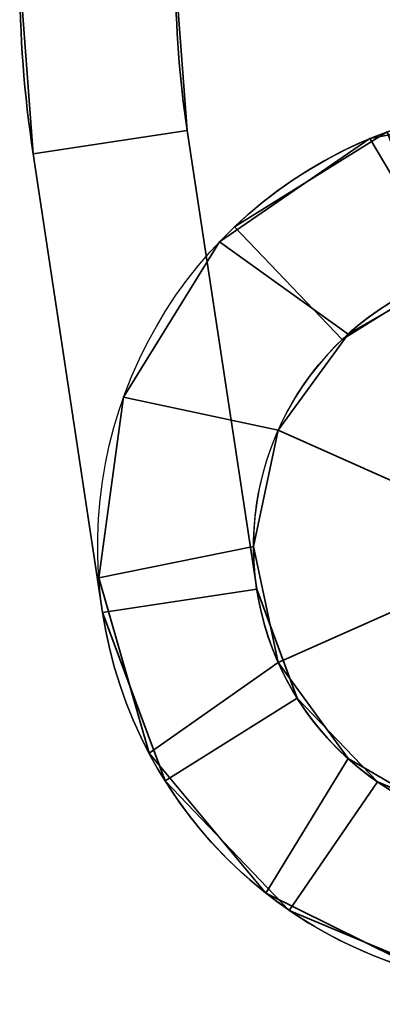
# Model space of a CAD drawing. Header units: millimetres. Extents: x -625 to 3625, y -115 to 71.
# Tile 814 of 1056: x 3405.5 to 3412.48, y -69.32 to -50.36. Entities that reach past the tile are written whole.
import ezdxf

# ---------------------------------------------------------------- set-up
doc = ezdxf.new("R2010")
doc.units = ezdxf.units.MM
doc.layers.add('151', color=7, linetype='Continuous', true_color=0xffffff)

# ---------------------------------------------------------------- blocks, each defined once
blk = doc.blocks.new('UG_SURFACE_152')
at = {"layer": '151', "color": 252, "linetype": 'Continuous', "lineweight": 35}
for points in [[(3405.5, -49.5, 302), (3405.5, -49.5, 265), (3405.759, -52.943, 265), (3405.759, -52.943, 302)], [(3408.5, -49.5, 265), (3408.725, -52.494, 265), (3405.759, -52.943, 265), (3405.5, -49.5, 265)], [(3408.725, -52.494, 302), (3408.5, -49.5, 302), (3405.5, -49.5, 302), (3405.759, -52.943, 302)], [(3405.5, -49.5, 425), (3405.5, -49.5, 388), (3405.759, -52.943, 388), (3405.759, -52.943, 425)], [(3405.5, -49.5, 425), (3405.759, -52.943, 425), (3408.725, -52.494, 425), (3408.5, -49.5, 425)], [(3405.759, -52.943, 388), (3405.5, -49.5, 388), (3408.5, -49.5, 388), (3408.725, -52.494, 388)], [(3408.725, -52.494, 302), (3408.725, -52.494, 265), (3408.5, -49.5, 265), (3408.5, -49.5, 302)], [(3408.725, -52.494, 425), (3408.725, -52.494, 388), (3408.5, -49.5, 388), (3408.5, -49.5, 425)], [(3408.725, -52.494, 265), (3410.062, -61.323, 265), (3407.096, -61.772, 265), (3405.759, -52.943, 265)], [(3405.759, -52.943, 302), (3407.096, -61.772, 302), (3410.062, -61.323, 302), (3408.725, -52.494, 302)], [(3405.759, -52.943, 425), (3407.096, -61.772, 425), (3410.062, -61.323, 425), (3408.725, -52.494, 425)], [(3408.725, -52.494, 388), (3410.062, -61.323, 388), (3407.096, -61.772, 388), (3405.759, -52.943, 388)], [(3410.062, -61.323, 302), (3410.062, -61.323, 265), (3408.725, -52.494, 265), (3408.725, -52.494, 302)], [(3410.062, -61.323, 388), (3408.725, -52.494, 388), (3408.725, -52.494, 425), (3410.062, -61.323, 425)], [(3412.572, -52.52, 302), (3412.572, -52.52, 265), (3409.637, -54.345, 265), (3409.637, -54.345, 302)], [(3413.606, -55.337, 265), (3411.706, -56.518, 265), (3409.637, -54.345, 265), (3412.572, -52.52, 265)], [(3412.572, -52.52, 302), (3409.637, -54.345, 302), (3411.706, -56.518, 302), (3413.606, -55.337, 302)], [(3412.572, -52.52, 425), (3412.572, -52.52, 388), (3409.637, -54.345, 388), (3409.637, -54.345, 425)], [(3412.572, -52.52, 425), (3409.637, -54.345, 425), (3411.706, -56.518, 425), (3413.606, -55.337, 425)], [(3413.606, -55.337, 388), (3411.706, -56.518, 388), (3409.637, -54.345, 388), (3412.572, -52.52, 388)], [(3407.096, -61.772, 302), (3405.759, -52.943, 302), (3405.759, -52.943, 265), (3407.096, -61.772, 265)], [(3407.096, -61.772, 388), (3407.096, -61.772, 425), (3405.759, -52.943, 425), (3405.759, -52.943, 388)], [(3411.706, -56.518, 302), (3409.637, -54.345, 302), (3409.637, -54.345, 265), (3411.706, -56.518, 265)], [(3411.706, -56.518, 388), (3411.706, -56.518, 425), (3409.637, -54.345, 425), (3409.637, -54.345, 388)], [(3411.706, -56.518, 302), (3411.706, -56.518, 265), (3413.606, -55.337, 265), (3413.606, -55.337, 302)], [(3411.706, -56.518, 425), (3411.706, -56.518, 388), (3413.606, -55.337, 388), (3413.606, -55.337, 425)], [(3410.062, -61.323, 265), (3410.839, -63.42, 265), (3408.297, -65.013, 265), (3407.096, -61.772, 265)], [(3407.096, -61.772, 302), (3408.297, -65.013, 302), (3410.839, -63.42, 302), (3410.062, -61.323, 302)], [(3407.096, -61.772, 425), (3408.297, -65.013, 425), (3410.839, -63.42, 425), (3410.062, -61.323, 425)], [(3410.062, -61.323, 388), (3410.839, -63.42, 388), (3408.297, -65.013, 388), (3407.096, -61.772, 388)], [(3410.839, -63.42, 302), (3410.839, -63.42, 265), (3410.062, -61.323, 265), (3410.062, -61.323, 302)], [(3410.839, -63.42, 425), (3410.839, -63.42, 388), (3410.062, -61.323, 388), (3410.062, -61.323, 425)], [(3407.096, -61.772, 302), (3407.096, -61.772, 265), (3408.297, -65.013, 265), (3408.297, -65.013, 302)], [(3407.096, -61.772, 425), (3407.096, -61.772, 388), (3408.297, -65.013, 388), (3408.297, -65.013, 425)], [(3410.689, -67.508, 265), (3408.297, -65.013, 265), (3410.839, -63.42, 265), (3412.387, -65.034, 265)], [(3408.297, -65.013, 302), (3410.689, -67.508, 302), (3412.387, -65.034, 302), (3410.839, -63.42, 302)], [(3408.297, -65.013, 425), (3410.689, -67.508, 425), (3412.387, -65.034, 425), (3410.839, -63.42, 425)], [(3410.689, -67.508, 388), (3408.297, -65.013, 388), (3410.839, -63.42, 388), (3412.387, -65.034, 388)], [(3412.387, -65.034, 302), (3412.387, -65.034, 265), (3410.839, -63.42, 265), (3410.839, -63.42, 302)], [(3412.387, -65.034, 425), (3412.387, -65.034, 388), (3410.839, -63.42, 388), (3410.839, -63.42, 425)], [(3408.297, -65.013, 302), (3408.297, -65.013, 265), (3410.689, -67.508, 265), (3410.689, -67.508, 302)], [(3408.297, -65.013, 425), (3408.297, -65.013, 388), (3410.689, -67.508, 388), (3410.689, -67.508, 425)], [(3412.387, -65.034, 265), (3414.45, -65.899, 265), (3413.877, -68.844, 265), (3410.689, -67.508, 265)], [(3410.689, -67.508, 302), (3413.877, -68.844, 302), (3414.45, -65.899, 302), (3412.387, -65.034, 302)], [(3410.689, -67.508, 425), (3413.877, -68.844, 425), (3414.45, -65.899, 425), (3412.387, -65.034, 425)], [(3412.387, -65.034, 388), (3414.45, -65.899, 388), (3413.877, -68.844, 388), (3410.689, -67.508, 388)], [(3414.45, -65.899, 302), (3414.45, -65.899, 265), (3412.387, -65.034, 265), (3412.387, -65.034, 302)], [(3414.45, -65.899, 425), (3414.45, -65.899, 388), (3412.387, -65.034, 388), (3412.387, -65.034, 425)], [(3410.689, -67.508, 302), (3410.689, -67.508, 265), (3413.877, -68.844, 265), (3413.877, -68.844, 302)], [(3410.689, -67.508, 425), (3410.689, -67.508, 388), (3413.877, -68.844, 388), (3413.877, -68.844, 425)]]:
    blk.add_3dface(points, dxfattribs=at)
blk = doc.blocks.new('UG_SURFACE_153')
at = {"layer": '151', "color": 252, "linetype": 'Continuous', "lineweight": 35}
for points in [[(3412.242, -52.649, 1738), (3412.242, -52.649, 1822), (3415.694, -52.002, 1822), (3415.694, -52.002, 1738)], [(3415.694, -52.002, 1822), (3412.242, -52.649, 1822), (3413.8, -55.269, 1822), (3416.075, -55.03, 1822)], [(3416.075, -55.03, 1738), (3413.8, -55.269, 1738), (3412.242, -52.649, 1738), (3415.694, -52.002, 1738)], [(3409.346, -54.637, 1738), (3409.346, -54.637, 1822), (3412.242, -52.649, 1822), (3412.242, -52.649, 1738)], [(3412.242, -52.649, 1822), (3409.346, -54.637, 1822), (3411.82, -56.413, 1822), (3413.8, -55.269, 1822)], [(3413.8, -55.269, 1738), (3411.82, -56.413, 1738), (3409.346, -54.637, 1738), (3412.242, -52.649, 1738)], [(3407.501, -57.625, 1738), (3407.501, -57.625, 1822), (3409.346, -54.637, 1822), (3409.346, -54.637, 1738)], [(3410.475, -58.263, 1822), (3411.82, -56.413, 1822), (3409.346, -54.637, 1822), (3407.501, -57.625, 1822)], [(3407.501, -57.625, 1738), (3409.346, -54.637, 1738), (3411.82, -56.413, 1738), (3410.475, -58.263, 1738)], [(3413.8, -55.269, 1860), (3411.82, -56.413, 1860), (3410.475, -58.263, 1860), (3415.5, -60.5, 1860)], [(3410.475, -58.263, 1700), (3411.82, -56.413, 1700), (3413.8, -55.269, 1700), (3415.5, -60.5, 1700)], [(3413.8, -55.269, 1738), (3413.8, -55.269, 1700), (3411.82, -56.413, 1700), (3411.82, -56.413, 1738)], [(3411.82, -56.413, 1822), (3411.82, -56.413, 1860), (3413.8, -55.269, 1860), (3413.8, -55.269, 1822)], [(3411.82, -56.413, 1738), (3411.82, -56.413, 1700), (3410.475, -58.263, 1700), (3410.475, -58.263, 1738)], [(3410.475, -58.263, 1822), (3410.475, -58.263, 1860), (3411.82, -56.413, 1860), (3411.82, -56.413, 1822)], [(3407.022, -61.104, 1738), (3407.022, -61.104, 1822), (3407.501, -57.625, 1822), (3407.501, -57.625, 1738)], [(3407.501, -57.625, 1822), (3407.022, -61.104, 1822), (3410, -60.5, 1822), (3410.475, -58.263, 1822)], [(3410.475, -58.263, 1738), (3410, -60.5, 1738), (3407.022, -61.104, 1738), (3407.501, -57.625, 1738)], [(3410.475, -58.263, 1860), (3410, -60.5, 1860), (3410.475, -62.737, 1860), (3415.5, -60.5, 1860)], [(3410.475, -58.263, 1738), (3410.475, -58.263, 1700), (3410, -60.5, 1700), (3410, -60.5, 1738)], [(3410, -60.5, 1822), (3410, -60.5, 1860), (3410.475, -58.263, 1860), (3410.475, -58.263, 1822)], [(3410.475, -62.737, 1700), (3410, -60.5, 1700), (3410.475, -58.263, 1700), (3415.5, -60.5, 1700)], [(3410.475, -62.737, 1822), (3410, -60.5, 1822), (3407.022, -61.104, 1822), (3407.99, -64.48, 1822)], [(3407.99, -64.48, 1738), (3407.022, -61.104, 1738), (3410, -60.5, 1738), (3410.475, -62.737, 1738)], [(3410, -60.5, 1738), (3410, -60.5, 1700), (3410.475, -62.737, 1700), (3410.475, -62.737, 1738)], [(3410.475, -62.737, 1822), (3410.475, -62.737, 1860), (3410, -60.5, 1860), (3410, -60.5, 1822)], [(3410.475, -62.737, 1860), (3411.82, -64.587, 1860), (3413.8, -65.731, 1860), (3415.5, -60.5, 1860)], [(3413.8, -65.731, 1700), (3411.82, -64.587, 1700), (3410.475, -62.737, 1700), (3415.5, -60.5, 1700)], [(3407.99, -64.48, 1738), (3407.99, -64.48, 1822), (3407.022, -61.104, 1822), (3407.022, -61.104, 1738)], [(3407.99, -64.48, 1822), (3410.24, -67.177, 1822), (3411.82, -64.587, 1822), (3410.475, -62.737, 1822)], [(3410.475, -62.737, 1738), (3411.82, -64.587, 1738), (3410.24, -67.177, 1738), (3407.99, -64.48, 1738)], [(3410.475, -62.737, 1738), (3410.475, -62.737, 1700), (3411.82, -64.587, 1700), (3411.82, -64.587, 1738)], [(3411.82, -64.587, 1822), (3411.82, -64.587, 1860), (3410.475, -62.737, 1860), (3410.475, -62.737, 1822)], [(3410.24, -67.177, 1738), (3410.24, -67.177, 1822), (3407.99, -64.48, 1822), (3407.99, -64.48, 1738)], [(3413.8, -65.731, 1822), (3411.82, -64.587, 1822), (3410.24, -67.177, 1822), (3413.388, -68.734, 1822)], [(3413.388, -68.734, 1738), (3410.24, -67.177, 1738), (3411.82, -64.587, 1738), (3413.8, -65.731, 1738)], [(3411.82, -64.587, 1738), (3411.82, -64.587, 1700), (3413.8, -65.731, 1700), (3413.8, -65.731, 1738)], [(3413.8, -65.731, 1822), (3413.8, -65.731, 1860), (3411.82, -64.587, 1860), (3411.82, -64.587, 1822)], [(3413.388, -68.734, 1738), (3413.388, -68.734, 1822), (3410.24, -67.177, 1822), (3410.24, -67.177, 1738)]]:
    blk.add_3dface(points, dxfattribs=at)
blk = doc.blocks.new('UG_SURFACE_154')
at = {"layer": '151', "color": 252, "linetype": 'Continuous', "lineweight": 35}
for points in [[(3412.242, -52.649, 303), (3412.242, -52.649, 387), (3415.694, -52.002, 387), (3415.694, -52.002, 303)], [(3415.694, -52.002, 387), (3412.242, -52.649, 387), (3413.8, -55.269, 387), (3416.075, -55.03, 387)], [(3416.075, -55.03, 303), (3413.8, -55.269, 303), (3412.242, -52.649, 303), (3415.694, -52.002, 303)], [(3409.346, -54.637, 303), (3409.346, -54.637, 387), (3412.242, -52.649, 387), (3412.242, -52.649, 303)], [(3412.242, -52.649, 387), (3409.346, -54.637, 387), (3411.82, -56.413, 387), (3413.8, -55.269, 387)], [(3413.8, -55.269, 303), (3411.82, -56.413, 303), (3409.346, -54.637, 303), (3412.242, -52.649, 303)], [(3407.501, -57.625, 303), (3407.501, -57.625, 387), (3409.346, -54.637, 387), (3409.346, -54.637, 303)], [(3410.475, -58.263, 387), (3411.82, -56.413, 387), (3409.346, -54.637, 387), (3407.501, -57.625, 387)], [(3407.501, -57.625, 303), (3409.346, -54.637, 303), (3411.82, -56.413, 303), (3410.475, -58.263, 303)], [(3413.8, -55.269, 425), (3411.82, -56.413, 425), (3410.475, -58.263, 425), (3415.5, -60.5, 425)], [(3410.475, -58.263, 265), (3411.82, -56.413, 265), (3413.8, -55.269, 265), (3415.5, -60.5, 265)], [(3413.8, -55.269, 303), (3413.8, -55.269, 265), (3411.82, -56.413, 265), (3411.82, -56.413, 303)], [(3411.82, -56.413, 387), (3411.82, -56.413, 425), (3413.8, -55.269, 425), (3413.8, -55.269, 387)], [(3411.82, -56.413, 303), (3411.82, -56.413, 265), (3410.475, -58.263, 265), (3410.475, -58.263, 303)], [(3410.475, -58.263, 387), (3410.475, -58.263, 425), (3411.82, -56.413, 425), (3411.82, -56.413, 387)], [(3407.022, -61.104, 303), (3407.022, -61.104, 387), (3407.501, -57.625, 387), (3407.501, -57.625, 303)], [(3407.501, -57.625, 387), (3407.022, -61.104, 387), (3410, -60.5, 387), (3410.475, -58.263, 387)], [(3410.475, -58.263, 303), (3410, -60.5, 303), (3407.022, -61.104, 303), (3407.501, -57.625, 303)], [(3410.475, -58.263, 425), (3410, -60.5, 425), (3410.475, -62.737, 425), (3415.5, -60.5, 425)], [(3410.475, -58.263, 303), (3410.475, -58.263, 265), (3410, -60.5, 265), (3410, -60.5, 303)], [(3410, -60.5, 387), (3410, -60.5, 425), (3410.475, -58.263, 425), (3410.475, -58.263, 387)], [(3410.475, -62.737, 265), (3410, -60.5, 265), (3410.475, -58.263, 265), (3415.5, -60.5, 265)], [(3410.475, -62.737, 387), (3410, -60.5, 387), (3407.022, -61.104, 387), (3407.99, -64.48, 387)], [(3407.99, -64.48, 303), (3407.022, -61.104, 303), (3410, -60.5, 303), (3410.475, -62.737, 303)], [(3410, -60.5, 303), (3410, -60.5, 265), (3410.475, -62.737, 265), (3410.475, -62.737, 303)], [(3410.475, -62.737, 387), (3410.475, -62.737, 425), (3410, -60.5, 425), (3410, -60.5, 387)], [(3410.475, -62.737, 425), (3411.82, -64.587, 425), (3413.8, -65.731, 425), (3415.5, -60.5, 425)], [(3413.8, -65.731, 265), (3411.82, -64.587, 265), (3410.475, -62.737, 265), (3415.5, -60.5, 265)], [(3407.99, -64.48, 303), (3407.99, -64.48, 387), (3407.022, -61.104, 387), (3407.022, -61.104, 303)], [(3407.99, -64.48, 387), (3410.24, -67.177, 387), (3411.82, -64.587, 387), (3410.475, -62.737, 387)], [(3410.475, -62.737, 303), (3411.82, -64.587, 303), (3410.24, -67.177, 303), (3407.99, -64.48, 303)], [(3410.475, -62.737, 303), (3410.475, -62.737, 265), (3411.82, -64.587, 265), (3411.82, -64.587, 303)], [(3411.82, -64.587, 387), (3411.82, -64.587, 425), (3410.475, -62.737, 425), (3410.475, -62.737, 387)], [(3410.24, -67.177, 303), (3410.24, -67.177, 387), (3407.99, -64.48, 387), (3407.99, -64.48, 303)], [(3413.8, -65.731, 387), (3411.82, -64.587, 387), (3410.24, -67.177, 387), (3413.388, -68.734, 387)], [(3413.388, -68.734, 303), (3410.24, -67.177, 303), (3411.82, -64.587, 303), (3413.8, -65.731, 303)], [(3411.82, -64.587, 303), (3411.82, -64.587, 265), (3413.8, -65.731, 265), (3413.8, -65.731, 303)], [(3413.8, -65.731, 387), (3413.8, -65.731, 425), (3411.82, -64.587, 425), (3411.82, -64.587, 387)], [(3413.388, -68.734, 303), (3413.388, -68.734, 387), (3410.24, -67.177, 387), (3410.24, -67.177, 303)]]:
    blk.add_3dface(points, dxfattribs=at)
blk = doc.blocks.new('UG_SURFACE_155')
at = {"layer": '151', "color": 252, "linetype": 'Continuous', "lineweight": 35}
for points in [[(3405.5, -49.5, 1737), (3405.5, -49.5, 1700), (3405.759, -52.943, 1700), (3405.759, -52.943, 1737)], [(3408.5, -49.5, 1700), (3408.725, -52.494, 1700), (3405.759, -52.943, 1700), (3405.5, -49.5, 1700)], [(3408.725, -52.494, 1737), (3408.5, -49.5, 1737), (3405.5, -49.5, 1737), (3405.759, -52.943, 1737)], [(3405.5, -49.5, 1860), (3405.5, -49.5, 1823), (3405.759, -52.943, 1823), (3405.759, -52.943, 1860)], [(3405.5, -49.5, 1860), (3405.759, -52.943, 1860), (3408.725, -52.494, 1860), (3408.5, -49.5, 1860)], [(3405.759, -52.943, 1823), (3405.5, -49.5, 1823), (3408.5, -49.5, 1823), (3408.725, -52.494, 1823)], [(3408.725, -52.494, 1737), (3408.725, -52.494, 1700), (3408.5, -49.5, 1700), (3408.5, -49.5, 1737)], [(3408.725, -52.494, 1860), (3408.725, -52.494, 1823), (3408.5, -49.5, 1823), (3408.5, -49.5, 1860)], [(3408.725, -52.494, 1700), (3410.062, -61.323, 1700), (3407.096, -61.772, 1700), (3405.759, -52.943, 1700)], [(3405.759, -52.943, 1737), (3407.096, -61.772, 1737), (3410.062, -61.323, 1737), (3408.725, -52.494, 1737)], [(3405.759, -52.943, 1860), (3407.096, -61.772, 1860), (3410.062, -61.323, 1860), (3408.725, -52.494, 1860)], [(3408.725, -52.494, 1823), (3410.062, -61.323, 1823), (3407.096, -61.772, 1823), (3405.759, -52.943, 1823)], [(3410.062, -61.323, 1737), (3410.062, -61.323, 1700), (3408.725, -52.494, 1700), (3408.725, -52.494, 1737)], [(3410.062, -61.323, 1823), (3408.725, -52.494, 1823), (3408.725, -52.494, 1860), (3410.062, -61.323, 1860)], [(3412.572, -52.52, 1737), (3412.572, -52.52, 1700), (3409.637, -54.345, 1700), (3409.637, -54.345, 1737)], [(3413.606, -55.337, 1700), (3411.706, -56.518, 1700), (3409.637, -54.345, 1700), (3412.572, -52.52, 1700)], [(3412.572, -52.52, 1737), (3409.637, -54.345, 1737), (3411.706, -56.518, 1737), (3413.606, -55.337, 1737)], [(3412.572, -52.52, 1860), (3412.572, -52.52, 1823), (3409.637, -54.345, 1823), (3409.637, -54.345, 1860)], [(3412.572, -52.52, 1860), (3409.637, -54.345, 1860), (3411.706, -56.518, 1860), (3413.606, -55.337, 1860)], [(3413.606, -55.337, 1823), (3411.706, -56.518, 1823), (3409.637, -54.345, 1823), (3412.572, -52.52, 1823)], [(3407.096, -61.772, 1737), (3405.759, -52.943, 1737), (3405.759, -52.943, 1700), (3407.096, -61.772, 1700)], [(3407.096, -61.772, 1823), (3407.096, -61.772, 1860), (3405.759, -52.943, 1860), (3405.759, -52.943, 1823)], [(3411.706, -56.518, 1737), (3409.637, -54.345, 1737), (3409.637, -54.345, 1700), (3411.706, -56.518, 1700)], [(3411.706, -56.518, 1823), (3411.706, -56.518, 1860), (3409.637, -54.345, 1860), (3409.637, -54.345, 1823)], [(3411.706, -56.518, 1737), (3411.706, -56.518, 1700), (3413.606, -55.337, 1700), (3413.606, -55.337, 1737)], [(3411.706, -56.518, 1860), (3411.706, -56.518, 1823), (3413.606, -55.337, 1823), (3413.606, -55.337, 1860)], [(3410.062, -61.323, 1700), (3410.839, -63.42, 1700), (3408.297, -65.013, 1700), (3407.096, -61.772, 1700)], [(3407.096, -61.772, 1737), (3408.297, -65.013, 1737), (3410.839, -63.42, 1737), (3410.062, -61.323, 1737)], [(3407.096, -61.772, 1860), (3408.297, -65.013, 1860), (3410.839, -63.42, 1860), (3410.062, -61.323, 1860)], [(3410.062, -61.323, 1823), (3410.839, -63.42, 1823), (3408.297, -65.013, 1823), (3407.096, -61.772, 1823)], [(3410.839, -63.42, 1737), (3410.839, -63.42, 1700), (3410.062, -61.323, 1700), (3410.062, -61.323, 1737)], [(3410.839, -63.42, 1860), (3410.839, -63.42, 1823), (3410.062, -61.323, 1823), (3410.062, -61.323, 1860)], [(3407.096, -61.772, 1737), (3407.096, -61.772, 1700), (3408.297, -65.013, 1700), (3408.297, -65.013, 1737)], [(3407.096, -61.772, 1860), (3407.096, -61.772, 1823), (3408.297, -65.013, 1823), (3408.297, -65.013, 1860)], [(3410.689, -67.508, 1700), (3408.297, -65.013, 1700), (3410.839, -63.42, 1700), (3412.387, -65.034, 1700)], [(3408.297, -65.013, 1737), (3410.689, -67.508, 1737), (3412.387, -65.034, 1737), (3410.839, -63.42, 1737)], [(3408.297, -65.013, 1860), (3410.689, -67.508, 1860), (3412.387, -65.034, 1860), (3410.839, -63.42, 1860)], [(3410.689, -67.508, 1823), (3408.297, -65.013, 1823), (3410.839, -63.42, 1823), (3412.387, -65.034, 1823)], [(3412.387, -65.034, 1737), (3412.387, -65.034, 1700), (3410.839, -63.42, 1700), (3410.839, -63.42, 1737)], [(3412.387, -65.034, 1860), (3412.387, -65.034, 1823), (3410.839, -63.42, 1823), (3410.839, -63.42, 1860)], [(3408.297, -65.013, 1737), (3408.297, -65.013, 1700), (3410.689, -67.508, 1700), (3410.689, -67.508, 1737)], [(3408.297, -65.013, 1860), (3408.297, -65.013, 1823), (3410.689, -67.508, 1823), (3410.689, -67.508, 1860)], [(3412.387, -65.034, 1700), (3414.45, -65.899, 1700), (3413.877, -68.844, 1700), (3410.689, -67.508, 1700)], [(3410.689, -67.508, 1737), (3413.877, -68.844, 1737), (3414.45, -65.899, 1737), (3412.387, -65.034, 1737)], [(3410.689, -67.508, 1860), (3413.877, -68.844, 1860), (3414.45, -65.899, 1860), (3412.387, -65.034, 1860)], [(3412.387, -65.034, 1823), (3414.45, -65.899, 1823), (3413.877, -68.844, 1823), (3410.689, -67.508, 1823)], [(3414.45, -65.899, 1737), (3414.45, -65.899, 1700), (3412.387, -65.034, 1700), (3412.387, -65.034, 1737)], [(3414.45, -65.899, 1860), (3414.45, -65.899, 1823), (3412.387, -65.034, 1823), (3412.387, -65.034, 1860)], [(3410.689, -67.508, 1737), (3410.689, -67.508, 1700), (3413.877, -68.844, 1700), (3413.877, -68.844, 1737)], [(3410.689, -67.508, 1860), (3410.689, -67.508, 1823), (3413.877, -68.844, 1823), (3413.877, -68.844, 1860)]]:
    blk.add_3dface(points, dxfattribs=at)

msp = doc.modelspace()

# ---------------------------------------------------------------- linework, layer by layer
at = {"layer": '151', "color": 252, "linetype": 'Continuous', "lineweight": -3, "true_color": 0x939598}
for p, q in [((3408.725, -52.494, 265), (3408.725, -52.494, 302)), ((3408.725, -52.494, 265), (3410.062, -61.323, 265)), ((3410.062, -61.323, 302), (3408.725, -52.494, 302)), ((3410.062, -61.323, 388), (3408.725, -52.494, 388)), ((3408.725, -52.494, 425), (3410.062, -61.323, 425)), ((3408.725, -52.494, 388), (3408.725, -52.494, 425)), ((3408.725, -52.494, 1860), (3410.062, -61.323, 1860)), ((3408.725, -52.494, 1700), (3410.062, -61.323, 1700)), ((3410.062, -61.323, 1823), (3408.725, -52.494, 1823)), ((3408.725, -52.494, 1823), (3408.725, -52.494, 1860)), ((3410.062, -61.323, 1737), (3408.725, -52.494, 1737)), ((3408.725, -52.494, 1700), (3408.725, -52.494, 1737)), ((3407.096, -61.772, 302), (3405.759, -52.943, 302)), ((3405.759, -52.943, 265), (3407.096, -61.772, 265)), ((3405.759, -52.943, 388), (3405.759, -52.943, 425)), ((3405.759, -52.943, 265), (3405.759, -52.943, 302)), ((3405.759, -52.943, 425), (3407.096, -61.772, 425)), ((3407.096, -61.772, 388), (3405.759, -52.943, 388)), ((3405.759, -52.943, 1823), (3405.759, -52.943, 1860)), ((3405.759, -52.943, 1700), (3407.096, -61.772, 1700)), ((3405.759, -52.943, 1700), (3405.759, -52.943, 1737)), ((3405.759, -52.943, 1860), (3407.096, -61.772, 1860)), ((3407.096, -61.772, 1823), (3405.759, -52.943, 1823)), ((3407.096, -61.772, 1737), (3405.759, -52.943, 1737)), ((3411.707, -56.518, 425), (3409.637, -54.345, 425)), ((3411.707, -56.518, 302), (3409.637, -54.345, 302)), ((3411.707, -56.518, 388), (3409.637, -54.345, 388)), ((3409.637, -54.345, 265), (3409.637, -54.345, 302)), ((3411.707, -56.518, 265), (3409.637, -54.345, 265)), ((3409.637, -54.345, 388), (3409.637, -54.345, 425)), ((3411.707, -56.518, 1700), (3409.637, -54.345, 1700)), ((3409.637, -54.345, 1823), (3409.637, -54.345, 1860)), ((3411.707, -56.518, 1737), (3409.637, -54.345, 1737)), ((3411.707, -56.518, 1860), (3409.637, -54.345, 1860)), ((3409.637, -54.345, 1700), (3409.637, -54.345, 1737)), ((3411.707, -56.518, 1823), (3409.637, -54.345, 1823)), ((3411.707, -56.518, 388), (3411.707, -56.518, 425)), ((3411.707, -56.518, 265), (3411.707, -56.518, 302)), ((3411.707, -56.518, 1823), (3411.707, -56.518, 1860)), ((3411.707, -56.518, 1700), (3411.707, -56.518, 1737)), ((3410.062, -61.323, 265), (3410.062, -61.323, 302)), ((3410.062, -61.323, 388), (3410.062, -61.323, 425)), ((3410.062, -61.323, 1823), (3410.062, -61.323, 1860)), ((3410.062, -61.323, 1700), (3410.062, -61.323, 1737)), ((3407.096, -61.772, 388), (3407.096, -61.772, 425)), ((3407.096, -61.772, 265), (3407.096, -61.772, 302)), ((3407.096, -61.772, 1823), (3407.096, -61.772, 1860)), ((3407.096, -61.772, 1700), (3407.096, -61.772, 1737))]:
    msp.add_line(p, q, dxfattribs=at)
at = {"layer": '151', "color": 252, "linetype": 'Continuous', "lineweight": -3, "true_color": 0x939598, "extrusion": (0, 0, -1)}
for centre in [(-3415.5, -60.5, -1860), (-3415.5, -60.5, -1700), (-3415.5, -60.5, -265), (-3415.5, -60.5, -425)]:
    msp.add_circle(centre, 5.5, dxfattribs=at)
at = {"layer": '151', "color": 252, "linetype": 'Continuous', "lineweight": -3, "true_color": 0x939598}
for centre, radius, start, end in [((3428.5, -49.5, 425), 23, 180, 188.6082), ((3428.5, -49.5, 265), 23, 180, 188.6082), ((3428.5, -49.5, 1860), 23, 180, 188.6082), ((3428.5, -49.5, 1700), 23, 180, 188.6082), ((3428.5, -49.5, 425), 20, 180, 188.6082), ((3428.5, -49.5, 265), 20, 180, 188.6082), ((3428.5, -49.5, 1860), 20, 180, 188.6082), ((3428.5, -49.5, 1700), 20, 180, 188.6082), ((3415.5, -60.5, 265), 8.5, 188.6082, 133.6082), ((3415.5, -60.5, 425), 8.5, 188.6082, 133.6082), ((3415.5, -60.5, 1860), 8.5, 188.6082, 133.6082), ((3415.5, -60.5, 1700), 8.5, 188.6082, 133.6082), ((3415.5, -60.5, 425), 5.5, 188.6082, 133.6082), ((3415.5, -60.5, 265), 5.5, 188.6082, 133.6082), ((3415.5, -60.5, 1700), 5.5, 188.6082, 133.6082), ((3415.5, -60.5, 1860), 5.5, 188.6082, 133.6082)]:
    msp.add_arc(centre, radius, start, end, dxfattribs=at)
at = {"layer": '151', "color": 252, "linetype": 'Continuous', "lineweight": -3, "true_color": 0x939598, "extrusion": (0, 0, -1)}
for centre, radius, start, end in [((-3428.5, -49.5, -388), 23, 351.3918, 0), ((-3428.5, -49.5, -302), 23, 351.3918, 0), ((-3428.5, -49.5, -1737), 23, 351.3918, 0), ((-3428.5, -49.5, -1823), 23, 351.3918, 0), ((-3428.5, -49.5, -302), 20, 351.3918, 360), ((-3428.5, -49.5, -388), 20, 351.3918, 360), ((-3428.5, -49.5, -1737), 20, 351.3918, 360), ((-3428.5, -49.5, -1823), 20, 351.3918, 360), ((-3415.5, -60.5, -1738), 8.5, 189, 139), ((-3415.5, -60.5, -1822), 8.5, 189, 139), ((-3415.5, -60.5, -387), 8.5, 189, 139), ((-3415.5, -60.5, -303), 8.5, 189, 139), ((-3415.5, -60.5, -302), 8.5, 46.3918, 351.3918), ((-3415.5, -60.5, -388), 8.5, 46.3918, 351.3918), ((-3415.5, -60.5, -1823), 8.5, 46.3918, 351.3918), ((-3415.5, -60.5, -1737), 8.5, 46.3918, 351.3918), ((-3415.5, -60.5, -1738), 5.5, 189, 139), ((-3415.5, -60.5, -1822), 5.5, 189, 139), ((-3415.5, -60.5, -303), 5.5, 189, 139), ((-3415.5, -60.5, -387), 5.5, 189, 139), ((-3415.5, -60.5, -388), 5.5, 46.3918, 351.3918), ((-3415.5, -60.5, -302), 5.5, 46.3918, 351.3918), ((-3415.5, -60.5, -1823), 5.5, 46.3918, 351.3918), ((-3415.5, -60.5, -1737), 5.5, 46.3918, 351.3918)]:
    msp.add_arc(centre, radius, start, end, dxfattribs=at)

# ---------------------------------------------------------------- block references
at = {"layer": '151', "color": 252, "linetype": 'Continuous', "lineweight": -3, "true_color": 0x939598}
for name in ['UG_SURFACE_152', 'UG_SURFACE_155', 'UG_SURFACE_153', 'UG_SURFACE_154']:
    msp.add_blockref(name, (0, 0), dxfattribs=at)

doc.saveas('drawing.dxf')
